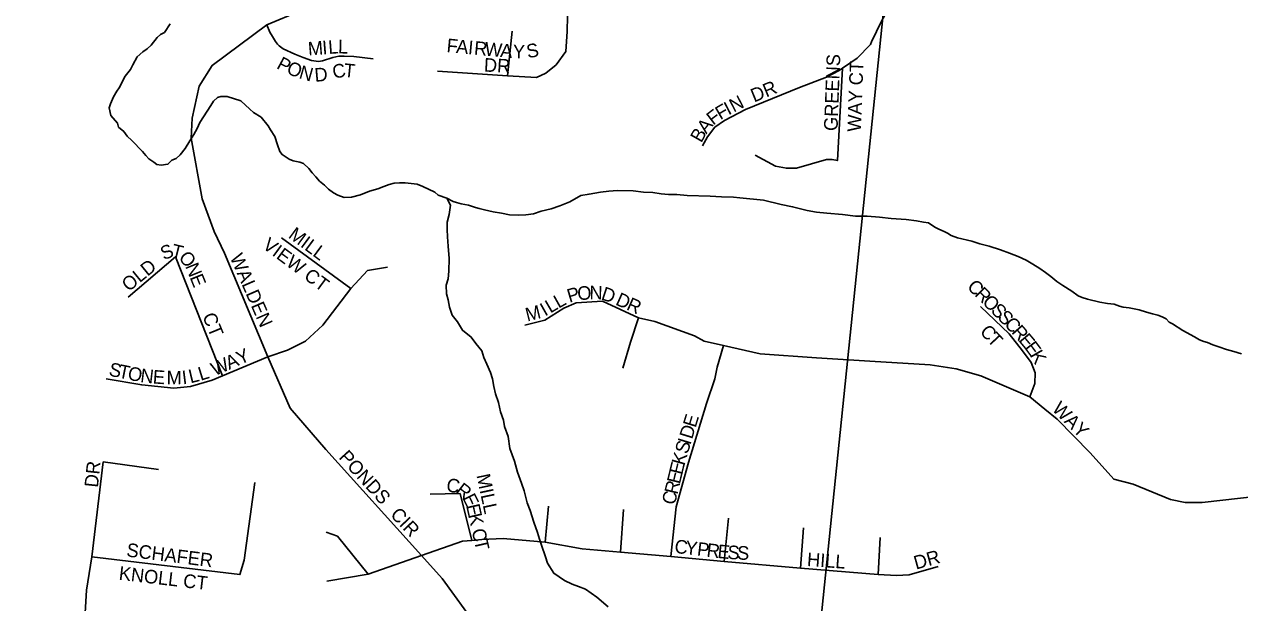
# Model space of a CAD drawing. Extents: x 1310247 to 1552180, y 377264 to 706493.
# Drawn here: x 1396444 to 1400913, y 515505 to 517629 of the extents above; entities that cross this region are included whole.
import ezdxf

# ---------------------------------------------------------------- set-up
doc = ezdxf.new("R2010")
doc.units = 0
for name, color, linetype in [('GM_X_Minor_River', 7, 'Continuous'), ('GM_X_Section', 7, 'Continuous'), ('GM_X_Township_Subdivision', 7, 'Continuous'), ('GM_X_Township_Subdivision_Text', 7, 'Continuous')]:
    doc.layers.add(name, color=color, linetype=linetype)

msp = doc.modelspace()

# ---------------------------------------------------------------- linework, layer by layer
at = {"layer": 'GM_X_Minor_River'}
for points in [[(1396980.4, 517630.7), (1396959.6, 517599.2), (1396945.4, 517591.5), (1396933, 517579.8), (1396910.3, 517552.4), (1396896, 517538.8), (1396879.7, 517527.2), (1396859.2, 517509.7), (1396842.5, 517480.1), (1396834, 517462.3), (1396815.4, 517438.8), (1396792.3, 517395.4), (1396784, 517383.6), (1396771.5, 517361.9), (1396760.8, 517336.2), (1396756.5, 517322.3), (1396761.8, 517294.2), (1396787.2, 517265.5), (1396790.9, 517251.4), (1396810.5, 517234.9), (1396822.1, 517218.6), (1396839.8, 517202.2), (1396878.9, 517161.2), (1396890.6, 517146.9), (1396902.3, 517134.6), (1396920, 517122.1), (1396931.9, 517113.8), (1396947.8, 517111.4), (1396972, 517114.8), (1396986.4, 517130.4), (1397002.5, 517136), (1397016.9, 517149.7), (1397035.5, 517173.2), (1397052.2, 517200.8), (1397066.8, 517224.4), (1397079.3, 517246.1), (1397089.9, 517267.8), (1397102.4, 517289.5), (1397129.5, 517330.8), (1397139.9, 517346.6), (1397154.2, 517360.2), (1397166.3, 517363.9), (1397190.4, 517363.3), (1397240.1, 517348), (1397273.4, 517317.2), (1397287.2, 517304.8), (1397314.8, 517288.1), (1397340.1, 517255.5), (1397349.8, 517241.2), (1397365.2, 517216.8), (1397374.5, 517186.6), (1397384, 517162.3), (1397391.7, 517150.2), (1397417.3, 517133.5), (1397433.2, 517127.1), (1397457.2, 517122.5), (1397471.1, 517118.1), (1397490.7, 517099.6), (1397502.3, 517083.3), (1397516, 517069), (1397529.6, 517052.6), (1397547.3, 517038.2), (1397563, 517023.8), (1397580.7, 517009.3), (1397596.5, 517000.9), (1397620.4, 516992.3), (1397646.5, 516993.7), (1397680.7, 517002.8), (1397713.1, 517016), (1397743.4, 517025.2), (1397765.6, 517032.6), (1397785.9, 517040.1), (1397804, 517045.7), (1397824.1, 517047.2), (1397844.1, 517046.7), (1397888.1, 517041.5), (1397909.9, 517033), (1397953.5, 517011.9), (1397965.3, 517001.6), (1397997.1, 516990.8), (1398020.9, 516978.2), (1398032.8, 516973.9), (1398050.7, 516969.4), (1398076.7, 516964.8), (1398102.5, 516956.1), (1398116.4, 516951.8), (1398136.4, 516947.2), (1398168.3, 516940.4), (1398198.2, 516935.7), (1398228.1, 516928.9), (1398260.2, 516928.1), (1398288.2, 516929.4), (1398316.4, 516932.7), (1398344.7, 516942), (1398381, 516951), (1398413.3, 516962.2), (1398449.7, 516977.3), (1398490.4, 517000.3), (1398520.5, 517005.5), (1398562.8, 517012.4), (1398592.9, 517015.7)], [(1398592.9, 517015.7), (1398625.1, 517018.8), (1398683.2, 517017.4), (1398721.1, 517012.4), (1398755.2, 517011.5), (1398785.1, 517006.8), (1398813.1, 517004.1), (1398843.2, 517003.3), (1398881.2, 517000.3), (1398965.3, 516998.2), (1399007.3, 516995.1), (1399051.4, 516994), (1399075.4, 516991.4), (1399161.3, 516983.2), (1399227.1, 516967.6), (1399269, 516958.5), (1399322.8, 516945.1), (1399356.7, 516938.3), (1399394.7, 516935.3), (1399452.7, 516929.8), (1399500.6, 516924.6), (1399542.7, 516923.6), (1399588.7, 516920.4), (1399630.7, 516915.3), (1399686.7, 516911.9), (1399724.7, 516906.9), (1399750.6, 516902.3), (1399768.6, 516899.8), (1399792.2, 516883.2), (1399806.1, 516876.9), (1399826, 516868.4), (1399837.8, 516862.1), (1399851.7, 516853.7), (1399875.5, 516845.1), (1399927.3, 516831.8), (1399957.1, 516823), (1399991, 516814.2), (1400032.8, 516801.1), (1400066.5, 516788.2), (1400098.3, 516775.5), (1400128, 516762.7), (1400151.7, 516748.1), (1400177.4, 516731.4), (1400199.1, 516716.9), (1400218.8, 516702.4), (1400240.4, 516683.8), (1400262.1, 516669.3), (1400295.7, 516648.4), (1400319.3, 516631.8), (1400333.2, 516625.5), (1400353.1, 516619), (1400398.9, 516607.8), (1400426.8, 516603.1), (1400450.8, 516600.5), (1400470.7, 516594), (1400484.6, 516589.6), (1400506.6, 516587.1), (1400542.5, 516580.2), (1400570.4, 516571.5), (1400592.3, 516564.9), (1400612.2, 516560.4), (1400628.1, 516554), (1400641.9, 516547.6), (1400653.7, 516535.3), (1400665.6, 516529), (1400703, 516504.1), (1400746.6, 516481), (1400764.4, 516470.5), (1400780.2, 516464.1), (1400794.2, 516459.8), (1400814, 516451.2), (1400835.9, 516444.7), (1400863.7, 516434), (1400891.6, 516427.3), (1400919.4, 516418.6)], [(1397997.1, 516990.8), (1398010.5, 516964.4), (1398005.7, 516930.5), (1397999, 516902.7), (1397998.3, 516874.7), (1397999.7, 516848.7), (1398002.9, 516814.6), (1398005.8, 516768.5), (1398004.7, 516722.5), (1398002, 516694.6), (1397995.4, 516670.8), (1397996.7, 516638.8), (1398002.2, 516616.6), (1398007.5, 516590.5), (1398016.8, 516560.2), (1398036.3, 516535.7), (1398055.6, 516505.2), (1398087.1, 516480.4), (1398104.5, 516456), (1398125.9, 516429.5), (1398133.4, 516405.2), (1398144.8, 516381), (1398158.1, 516350.6), (1398165.5, 516326.4), (1398170.9, 516298.3), (1398176.2, 516272.1), (1398187.5, 516239.9), (1398194.7, 516205.7), (1398206, 516175.4), (1398209.4, 516151.3), (1398222.6, 516115), (1398229.5, 516070.8), (1398246.4, 516024.3), (1398257.5, 515984.1), (1398272.6, 515943.7), (1398281.9, 515915.4), (1398292.9, 515871.1), (1398304.2, 515842.8), (1398317.2, 515800.5), (1398330.3, 515762.2), (1398337.8, 515738), (1398345.3, 515715.8), (1398360.3, 515673.4), (1398367.7, 515649.2), (1398390.9, 515612.6), (1398430.3, 515585.6), (1398458.1, 515572.9), (1398481.9, 515564.3), (1398507.7, 515553.7), (1398549.1, 515524.6), (1398590.3, 515489.6)]]:
    msp.add_lwpolyline(points, dxfattribs=at)
at = {"layer": 'GM_X_Section'}
for points in [[(1399715, 518763.5), (1399128.9, 513068.6), (1393469.6, 513633.9), (1394077.9, 519336.3)], [(1399715, 518763.5), (1405004.4, 518248.1), (1404461.2, 512601.7), (1399128.9, 513068.6)]]:
    msp.add_lwpolyline(points, close=True, dxfattribs=at)
at = {"layer": 'GM_X_Township_Subdivision'}
for points in [[(1397962.8, 517457.2), (1398220.1, 517439.7), (1398327.6, 517433.7), (1398361.5, 517449.7), (1398399.3, 517479.6), (1398435.2, 517529.4), (1398440.4, 517603), (1398441.8, 517658.7), (1398444.5, 517736.1), (1398429.6, 517885.5)], [(1398106.9, 515419.3), (1397980.8, 515593), (1397904.3, 515678), (1397553, 516067.4), (1397421.6, 516218.8), (1397340, 516408), (1397180.6, 516788.4), (1397142.2, 516868), (1397098.4, 516988.3), (1397057.2, 517210.7), (1397061.2, 517284.4), (1397087.1, 517401.9), (1397134.9, 517477.6), (1397336, 517627), (1397459.4, 517678.8)], [(1399559.1, 517564), (1399595.2, 517640.7), (1399624.7, 517693.6), (1399633.4, 517705.1)], [(1397336, 517627), (1397346.4, 517600.2), (1397356.2, 517583.7), (1397367.5, 517565.2), (1397375.1, 517556.1), (1397378.6, 517551.9), (1397381.4, 517549.9), (1397395.3, 517539.2), (1397438.8, 517519.7), (1397468.8, 517506.9), (1397499.6, 517495.7), (1397526, 517492), (1397540.7, 517494.4), (1397577.9, 517506.9), (1397600, 517511.7), (1397619.7, 517511.3), (1397656.2, 517510.2), (1397726.3, 517502)], [(1398220.1, 517439.7), (1398238, 517603.1)], [(1398937.7, 517182.9), (1398956.5, 517215.6), (1398983.3, 517250.8), (1399018.2, 517276), (1399096.1, 517316.2), (1399294.6, 517396.7), (1399394, 517434.5), (1399439.6, 517459.6), (1399451.7, 517467.8), (1399506.6, 517504.9), (1399555, 517555.2), (1399559.1, 517564)], [(1399130.9, 517147.8), (1399205.7, 517107.8), (1399246.3, 517100), (1399282.7, 517101), (1399394, 517132.2), (1399414.7, 517132.2), (1399433.5, 517128.3), (1399451.7, 517467.8)], [(1397644.6, 516658.9), (1397389.7, 516844.2)], [(1396826.2, 516627.1), (1396999.4, 516774.5), (1397172.6, 516338.1)], [(1396744.5, 516326.3), (1396876, 516304.4), (1396993.5, 516292.5), (1397055.2, 516298.4), (1397134.8, 516322.3), (1397172.6, 516338.1), (1397340, 516408), (1397411.6, 516431.9), (1397477.4, 516465.7), (1397541.1, 516523.5), (1397644.6, 516658.9), (1397706.4, 516724.7), (1397780, 516736.6)], [(1398284.8, 516524.4), (1398357.3, 516541.7), (1398428, 516586.6), (1398472.9, 516605.6), (1398569.5, 516612.5), (1398702.5, 516551.3), (1398761.7, 516537.6), (1398907.8, 516484.7), (1398944.1, 516465.7), (1399014.5, 516448.8)], [(1400140.7, 516260.9), (1400160, 516309.9), (1400161.2, 516348.6), (1400146.4, 516387.3), (1400114.5, 516429.4), (1400065.5, 516492.1), (1399959.6, 516592.3)], [(1398644.4, 516365.7), (1398672.9, 516461.3), (1398702.5, 516551.3)], [(1397555.8, 515583.1), (1397708.3, 515609.3), (1397904.3, 515678), (1398054.8, 515730.8), (1398089.4, 515733.6), (1398126.5, 515736.7), (1398204.3, 515740.2), (1398359.7, 515726.3), (1398494.7, 515702.9), (1398635.9, 515690.4), (1398821.5, 515673.9), (1398840.3, 515856.1), (1398885.8, 516019.5), (1398951.9, 516235.9), (1398983.1, 516326.3), (1398991.7, 516370.2), (1399014.5, 516448.8), (1399150, 516418.1), (1399356.1, 516403.3), (1399553.1, 516391.9), (1399775.2, 516378.2), (1399869.7, 516363.4), (1399960.7, 516338.3), (1400140.7, 516260.9), (1400196.5, 516215.4), (1400241.5, 516178.9), (1400362.9, 516054.4), (1400449.6, 515957.9), (1400521.3, 515939.8), (1400658.4, 515883.7), (1400712.3, 515872.9), (1400775, 515872.9), (1401046, 515903.1)], [(1396636.6, 513992.7), (1396562.3, 514063.3), (1396526.2, 514108.5), (1396519.1, 514179.5), (1396548.1, 514322.9), (1396622.2, 514934.3), (1396637.3, 515140), (1396663.1, 515385.2), (1396673, 515550.2), (1396692.8, 515673), (1396734.6, 516021.6), (1396937.7, 515993.7)], [(1396692.8, 515673), (1397237, 515607.7), (1397252.3, 515661), (1397292.2, 515945.9)], [(1397936.6, 515903.7), (1398046.5, 515905.6), (1398089.4, 515733.6)], [(1398359.7, 515726.3), (1398371.1, 515859.5)], [(1398635.9, 515690.4), (1398647.4, 515847.2)], [(1399016.8, 515656.3), (1399033.3, 515814.6)], [(1397708.3, 515609.3), (1397595.5, 515749.1), (1397553.8, 515763.8)], [(1399297.5, 515631.2), (1399308.3, 515779.3)], [(1399583.8, 515607.9), (1399591.3, 515743.9)], [(1398821.5, 515673.9), (1399016.8, 515656.3), (1399297.5, 515631.2), (1399583.8, 515607.9), (1399650.4, 515604.4), (1399697.1, 515606.7), (1399804.2, 515637.5)]]:
    msp.add_lwpolyline(points, dxfattribs=at)

# ---------------------------------------------------------------- texts
at = {"layer": 'GM_X_Township_Subdivision_Text'}
for s, rotation, p in [('M', 4.4853, (1397488.8, 517513.8)), ('I', 4.4641, (1397541.4, 517518)), ('L', 4.1839, (1397563.3, 517519.7)), ('L', 358.1145, (1397597, 517522.2)), ('F', 354.6918, (1397995.3, 517527.1)), ('A', 354.7166, (1398030.3, 517523.8)), ('I', 354.7338, (1398074.2, 517519.8)), ('R', 354.7231, (1398096.1, 517517.7)), ('W', 354.6967, (1398135.5, 517514.1)), ('A', 354.7106, (1398192.5, 517508.8)), ('Y', 358.1069, (1398239.5, 517504.6)), ('S', 10.4809, (1398295.2, 517504)), ('P', 331.8343, (1397368.3, 517468.6)), ('DR', 356.9887, (1398133.1, 517455.3)), ('GREENS', 87.8381, (1399433.8, 517236.4)), ('O', 338.4314, (1397405, 517449.3)), ('N', 344.0025, (1397451, 517431.4)), ('D', 4.9782, (1397513.1, 517417.4)), ('C', 10.8479, (1397581.9, 517428.8)), ('T', 354.2527, (1397617, 517436.1)), ('WAY CT', 87.8381, (1399519.7, 517233.2)), ('DR', 22.3798, (1399127.3, 517341.4)), ('N', 27.6106, (1399052.5, 517304.1)), ('F', 30.1719, (1399003.1, 517276.5)), ('I', 27.5427, (1399033, 517293.9)), ('A', 51.4204, (1398951.4, 517223.9)), ('F', 37.4137, (1398976.5, 517256)), ('B', 60.4464, (1398933, 517191.2)), ('MILL', 323.471, (1397411.6, 516847.6)), ('VIEW CT', 323.5302, (1397316.4, 516809.3)), ('S', 22.5093, (1396957.1, 516761.7)), ('T', 346.3202, (1396981.5, 516774.6)), ('O', 310.1311, (1397008.7, 516770.6)), ('WALDEN', 293.5747, (1397199, 516773.4)), ('OLD', 39.2926, (1396828, 516644.9)), ('N', 292.0366, (1397034.9, 516740.5)), ('E', 292.0366, (1397051.4, 516699.7)), ('P', 16.4258, (1398448.1, 516605.8)), ('O', 4.2881, (1398479.1, 516615.2)), ('N', 359.4973, (1398521.9, 516618.5)), ('D', 342.0938, (1398561.9, 516618.7)), ('C', 314.9742, (1399907.4, 516661.9)), ('R', 314.9717, (1399935.4, 516633.9)), ('I', 29.5858, (1398358.3, 516555.2)), ('L', 30.3164, (1398378, 516566.4)), ('L', 29.2603, (1398408.2, 516584)), ('D', 335.86, (1398614.5, 516600.4)), ('R', 335.8575, (1398654.7, 516582.4)), ('O', 314.9753, (1399963.4, 516605.9)), ('CT', 292.3776, (1397097.9, 516557.7)), ('M', 13.9258, (1398293.2, 516537)), ('S', 314.967, (1399994.5, 516574.8)), ('S', 314.9614, (1400019.4, 516549.9)), ('C', 312.7327, (1399954.5, 516497.7)), ('C', 314.107, (1400044.1, 516525.1)), ('R', 311.3915, (1400071.2, 516497.1)), ('T', 313.0647, (1399981.6, 516468.4)), ('E', 309.9315, (1400097.2, 516467.7)), ('Y', 23.9718, (1397237.1, 516377.3)), ('E', 306.624, (1400119.3, 516441.3)), ('K', 299.978, (1400139.5, 516414.3)), ('S', 348.39, (1396752.3, 516338.9)), ('W', 23.6177, (1397144.1, 516336.4)), ('A', 23.9745, (1397196.9, 516359.4)), ('T', 348.3632, (1396786.8, 516331.8)), ('O', 348.5826, (1396821.5, 516324.6)), ('N', 353.2998, (1396869, 516315.2)), ('E', 356.0074, (1396915.3, 516309.8)), ('M', 359.4853, (1396966.9, 516306.4)), ('I', 6.997, (1397026.8, 516306.4)), ('L', 13.6163, (1397054.9, 516310.2)), ('L', 17.1023, (1397092.3, 516319.3)), ('WAY', 315, (1400219.8, 516213.1)), ('E', 73.0081, (1398912.2, 516144.9)), ('D', 73.0098, (1398899.3, 516102.8)), ('S', 73.0861, (1398882.7, 516048.1)), ('I', 73.0161, (1398892.9, 516081.8)), ('PONDS', 312.3605, (1397597.7, 516036.8)), ('K', 74.4209, (1398871, 516006)), ('DR', 83.9889, (1396714.6, 515925.9)), ('E', 76.2885, (1398854.4, 515938.1)), ('E', 76.3106, (1398862.7, 515972.2)), ('C', 348.9005, (1397992.6, 515914.8)), ('R', 322.4617, (1398026, 515909.6)), ('MILL', 281.9758, (1398106.3, 515972.5)), ('R', 76.3154, (1398845, 515899.6)), ('E', 296.0228, (1398053.5, 515890.2)), ('C', 76.2936, (1398835.6, 515861.1)), ('CIR', 313.2621, (1397786.8, 515825.7)), ('E', 282.8034, (1398068, 515861.4)), ('K', 282.8034, (1398075.8, 515827.1)), ('C', 282.8034, (1398088.4, 515771.3)), ('SCHAFER', 352.7604, (1396817.6, 515674.6)), ('T', 282.8034, (1398097.2, 515732.7)), ('C', 353.2334, (1398832.7, 515687.8)), ('Y', 353.2264, (1398872, 515683.2)), ('P', 353.2305, (1398915.7, 515678)), ('R', 353.2418, (1398950.7, 515673.8)), ('E', 354.4848, (1398991.2, 515669.1)), ('S', 356.5773, (1399028.2, 515665.5)), ('S', 357.0305, (1399063.8, 515663.4)), ('HILL', 355.9166, (1399320.6, 515639.4)), ('DR', 15.5276, (1399722.3, 515625.9)), ('KNOLL CT', 353.2876, (1396789.8, 515589.2))]:
    msp.add_text(s, height=50, rotation=rotation, dxfattribs=at).set_placement(p)

doc.saveas('drawing.dxf')
